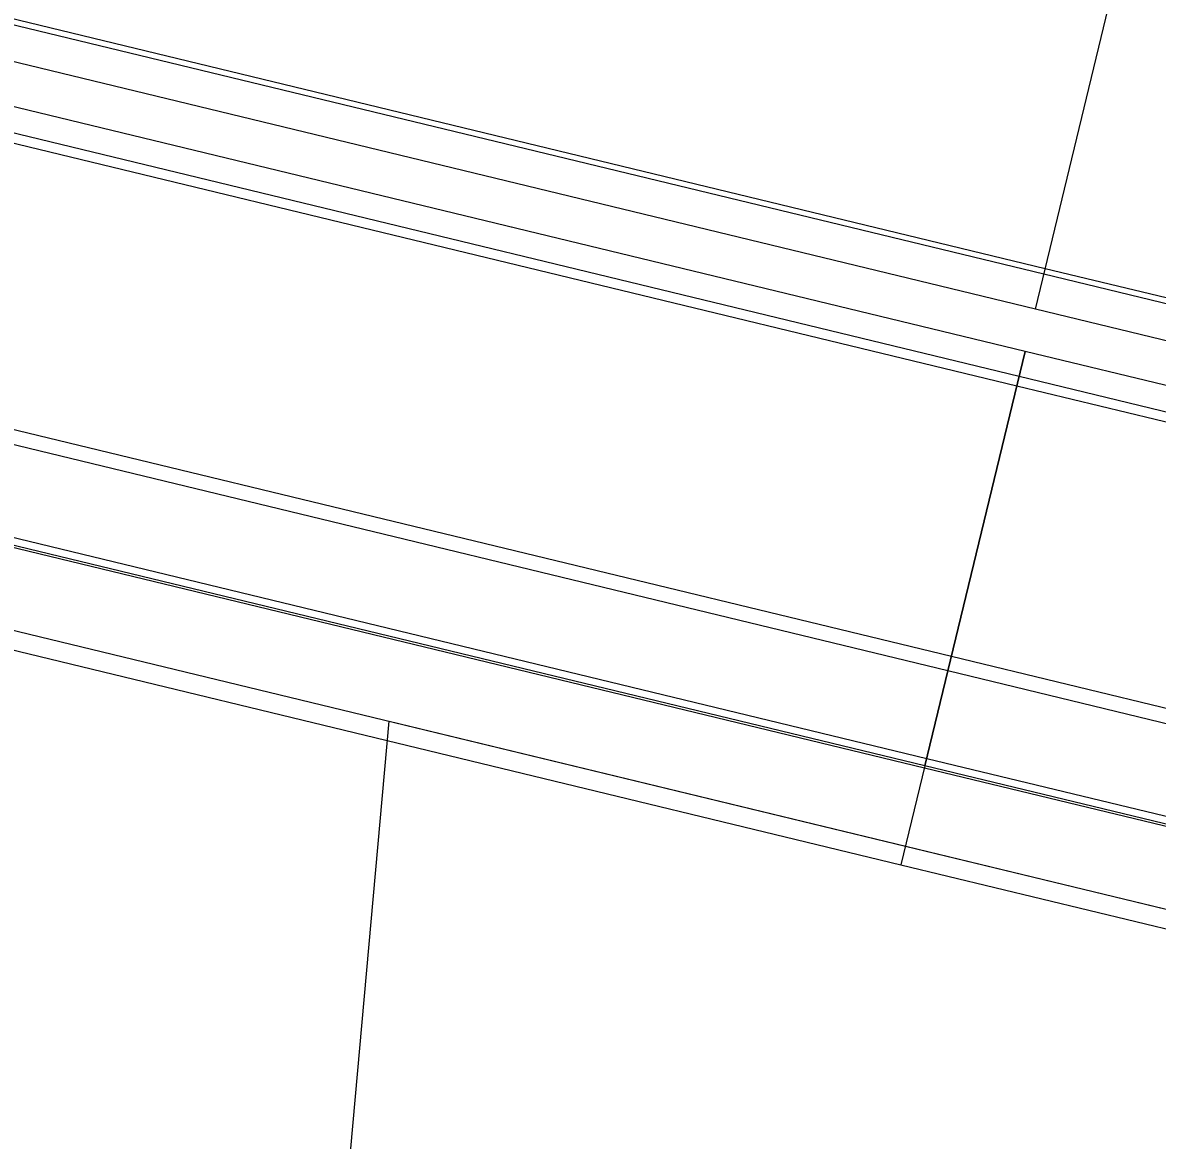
# Model space of a CAD drawing. Extents: x -7476540 to -746055, y -11317203 to -1129777.
# Drawn here: x -747596.887 to -747595.008, y -1131707.664 to -1131705.813 of the extents above; entities that cross this region are included whole.
import ezdxf

# ---------------------------------------------------------------- set-up
doc = ezdxf.new("R2010")
doc.units = 0
for name, color, linetype in [('KOMUNIKACE_UPRAVA', 7, 'Continuous'), ('PREJEZD_KCE', 7, 'Continuous'), ('ZAVER_ZIDKA', 7, 'Continuous')]:
    doc.layers.add(name, color=color, linetype=linetype)

msp = doc.modelspace()

# ---------------------------------------------------------------- linework, layer by layer
at = {"layer": 'KOMUNIKACE_UPRAVA'}
msp.add_lwpolyline([(-747596.3583, -1131707.8434), (-747596.2796, -1131706.9697), (-747592.3491, -1131707.9208), (-747592.4278, -1131708.7945)], close=True, dxfattribs=at)
at = {"layer": 'PREJEZD_KCE'}
for p, q in [((-747595.2097, -1131706.2874), (-747595.0409, -1131705.59)), ((-747595.2097, -1131706.2874), (-747595.0409, -1131705.59)), ((-747596.9429, -1131705.7964), (-747595.1934, -1131706.2198)), ((-747596.9451, -1131705.8057), (-747595.1956, -1131706.229)), ((-747595.2097, -1131706.2874), (-747596.9592, -1131705.864)), ((-747595.2266, -1131706.3573), (-747596.9761, -1131705.934)), ((-747595.2405, -1131706.4146), (-747596.99, -1131705.9913)), ((-747595.2366, -1131706.3987), (-747596.9861, -1131705.9753)), ((-747595.1956, -1131706.229), (-747593.4461, -1131706.6524)), ((-747595.1934, -1131706.2198), (-747593.4439, -1131706.6432)), ((-747593.4602, -1131706.7107), (-747595.2097, -1131706.2874)), ((-747595.2266, -1131706.3573), (-747595.3927, -1131707.0435)), ((-747595.3927, -1131707.0435), (-747595.2266, -1131706.3573)), ((-747593.4771, -1131706.7807), (-747595.2266, -1131706.3573)), ((-747593.4871, -1131706.8221), (-747595.2366, -1131706.3987)), ((-747593.491, -1131706.838), (-747595.2405, -1131706.4146)), ((-747595.3927, -1131707.0435), (-747597.1422, -1131706.6201)), ((-747593.6432, -1131707.4669), (-747595.3927, -1131707.0435))]:
    msp.add_line(p, q, dxfattribs=at)
at = {"layer": 'ZAVER_ZIDKA'}
for p, q in [((-747597.0983, -1131706.4388), (-747595.3488, -1131706.8621)), ((-747597.104, -1131706.4625), (-747595.3545, -1131706.8859)), ((-747597.1392, -1131706.6077), (-747595.3897, -1131707.0311)), ((-747597.1429, -1131706.6233), (-747595.3934, -1131707.0467)), ((-747597.1744, -1131706.7531), (-747595.4249, -1131707.1765)), ((-747597.1818, -1131706.7838), (-747595.4323, -1131707.2072)), ((-747595.3927, -1131707.0435), (-747595.3488, -1131706.8621)), ((-747595.3927, -1131707.0435), (-747595.3488, -1131706.8621)), ((-747595.3488, -1131706.8621), (-747593.5993, -1131707.2855)), ((-747595.3545, -1131706.8859), (-747593.605, -1131707.3093)), ((-747595.3927, -1131707.0435), (-747595.4323, -1131707.2072)), ((-747595.3927, -1131707.0435), (-747595.4323, -1131707.2072)), ((-747595.3897, -1131707.0311), (-747593.6402, -1131707.4544)), ((-747595.3934, -1131707.0467), (-747593.6439, -1131707.47)), ((-747595.4249, -1131707.1765), (-747593.6754, -1131707.5999)), ((-747595.4323, -1131707.2072), (-747593.6828, -1131707.6306))]:
    msp.add_line(p, q, dxfattribs=at)

doc.saveas('drawing.dxf')
